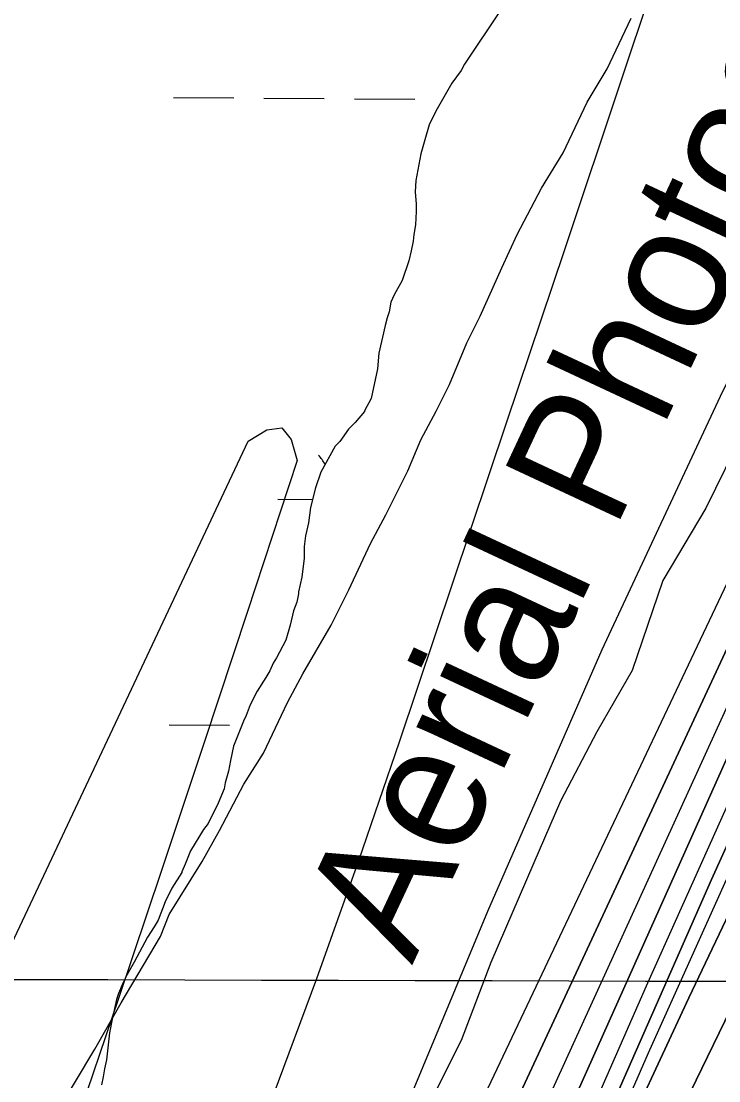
# Model space of a CAD drawing. Extents: x 3172231 to 3210228, y 940198 to 965780.
# Drawn here: x 3188374 to 3188744, y 957770 to 958332 of the extents above; entities that cross this region are included whole.
import ezdxf

# ---------------------------------------------------------------- set-up
doc = ezdxf.new("R2010")
doc.units = 0
for name, color, linetype in [('V-GRID-MAJR', 7, 'Continuous'), ('V-RIVR-EDGE', 7, 'Continuous'), ('V-RIVR-IDEN', 7, 'Continuous'), ('V-SITE-VEGE', 7, 'Continuous'), ('V-TOPO-DPTH', 7, 'Continuous'), ('V-TOPO-MAJR', 7, 'Continuous'), ('V-TOPO-MINR', 7, 'Continuous'), ('V-TOPO-WATR', 7, 'Continuous'), ('V-WETL-SWMP', 7, 'Continuous')]:
    doc.layers.add(name, color=color, linetype=linetype)

msp = doc.modelspace()

# ---------------------------------------------------------------- linework, layer by layer
at = {"layer": 'V-GRID-MAJR'}
msp.add_spline([(3176521.954, 957856.218), (3181737.509, 957841.425), (3186953.067, 957827.391), (3192168.626, 957814.116), (3197384.187, 957801.599), (3202599.75, 957789.841), (3207815.315, 957778.841), (3207815.316, 957778.841)], degree=3, dxfattribs=at)
at = {"layer": 'V-RIVR-EDGE'}
msp.add_lwpolyline([(3188757.479, 958115.038), (3188737.15, 958073.598), (3188714.236, 958035.277), (3188698.041, 957987.603), (3188679.289, 957954.976), (3188660.01, 957918.202), (3188645.926, 957885.563), (3188622.976, 957832.721), (3188607.315, 957791.27), (3188576.044, 957729.112), (3188561.96, 957696.474), (3188550.983, 957661.753), (3188531.117, 957597.493), (3188507.634, 957538.947), (3188496.132, 957501.634), (3188483.06, 957458.621), (3188480.928, 957435.288)], dxfattribs=at)
at = {"layer": 'V-SITE-VEGE'}
msp.add_lwpolyline([(3188392.027, 957751.621), (3188412.945, 957786.748), (3188426.888, 957811.335), (3188447.806, 957846.464), (3188452.443, 957858.164), (3188469.88, 957886.269), (3188479.174, 957902.659), (3188491.949, 957927.241), (3188502.41, 957943.637), (3188515.177, 957970.556), (3188523.308, 957985.775), (3188538.414, 958011.535), (3188547.702, 958030.264), (3188559.306, 958054.84), (3188567.436, 958070.06), (3188579.046, 958093.471), (3188586.001, 958109.855), (3188594.132, 958125.074), (3188601.097, 958139.121), (3188610.373, 958161.354), (3188617.338, 958175.399), (3188628.94, 958201.149), (3188637.062, 958218.702), (3188649.835, 958243.286), (3188661.46, 958262.021), (3188674.225, 958288.942), (3188684.684, 958306.506), (3188697.449, 958333.423)], dxfattribs=at)
at = {"layer": 'V-TOPO-DPTH'}
for points in [[(3189428.057, 959075.419), (3189235.502, 958767.734), (3189217.42, 958738.211), (3189199.722, 958708.465), (3189182.6, 958678.384), (3189165.863, 958648.078), (3189144.344, 958608.211), (3189117.464, 958557.637), (3189091.02, 958506.838), (3189065.231, 958455.704), (3189039.879, 958404.346), (3188638.5, 957577.889), (3188633.429, 957567.44), (3188628.363, 957556.99), (3188623.303, 957546.536), (3188618.247, 957536.08), (3188610.084, 957519.186), (3188608.188, 957515.144), (3188606.386, 957511.059), (3188604.639, 957506.949), (3188604.518, 957506.592), (3188303.327, 956535.18)], [(3188303.327, 956535.18), (3188604.518, 957506.592), (3188604.639, 957506.949), (3188606.386, 957511.059), (3188608.188, 957515.144), (3188610.084, 957519.186), (3188618.247, 957536.08), (3188623.303, 957546.536), (3188628.363, 957556.99), (3188633.429, 957567.44), (3188638.5, 957577.889), (3189039.879, 958404.346), (3189065.231, 958455.704), (3189091.02, 958506.838), (3189117.464, 958557.637), (3189144.344, 958608.211), (3189165.863, 958648.078), (3189182.6, 958678.384), (3189199.722, 958708.465), (3189217.42, 958738.211), (3189235.502, 958767.734), (3189428.057, 959075.419)], [(3188158.4, 956114.789), (3188365.039, 956912.79), (3188393.238, 957016.128), (3188423.215, 957118.924), (3188455.857, 957220.904), (3188490.275, 957322.341), (3188546.221, 957480.429), (3188554.264, 957502.308), (3188562.656, 957524.048), (3188571.572, 957545.579), (3188580.837, 957566.97), (3188770.478, 957990.649), (3188828.426, 958117.184), (3188887.809, 958243.028), (3188949.344, 958367.832), (3189012.315, 958491.945), (3189124.345, 958708.129), (3189132.533, 958723.543), (3189140.927, 958738.84), (3189149.63, 958753.964), (3189158.54, 958768.971), (3189338.543, 959065.249)], [(3189338.543, 959065.249), (3189158.54, 958768.971), (3189149.63, 958753.964), (3189140.927, 958738.84), (3189132.533, 958723.543), (3189124.345, 958708.129), (3189012.315, 958491.945), (3188949.344, 958367.832), (3188887.809, 958243.028), (3188828.426, 958117.184), (3188770.478, 957990.649), (3188580.837, 957566.97), (3188571.572, 957545.579), (3188562.656, 957524.048), (3188554.264, 957502.308), (3188546.221, 957480.429), (3188490.275, 957322.341), (3188455.857, 957220.904), (3188423.215, 957118.924), (3188393.238, 957016.128), (3188365.039, 956912.79), (3188158.4, 956114.789)], [(3188321.555, 956700.111), (3188368.862, 956864.72), (3188419.809, 957028.239), (3188473.184, 957191.031), (3188576.136, 957493.648), (3188579.984, 957504.537), (3188583.999, 957515.362), (3188588.265, 957526.09), (3188592.7, 957536.754), (3188687.161, 957756.628), (3188740.005, 957876.69), (3188794.252, 957996.101), (3188850.602, 958114.533), (3188908.355, 958232.313), (3189151.107, 958716.498), (3189154.583, 958723.26), (3189158.147, 958729.973), (3189161.845, 958736.613), (3189165.633, 958743.205), (3189225.127, 958844.389)], [(3189225.127, 958844.389), (3189165.633, 958743.205), (3189161.845, 958736.613), (3189158.147, 958729.973), (3189154.583, 958723.26), (3189151.107, 958716.498), (3188908.355, 958232.313), (3188850.602, 958114.533), (3188794.252, 957996.101), (3188740.005, 957876.69), (3188687.161, 957756.628), (3188592.7, 957536.754), (3188588.265, 957526.09), (3188583.999, 957515.362), (3188579.984, 957504.537), (3188576.136, 957493.648), (3188473.184, 957191.031), (3188419.809, 957028.239), (3188368.862, 956864.72), (3188321.555, 956700.111)], [(3188151.661, 956124.559), (3188456.305, 957303.931), (3188467.086, 957343.254), (3188478.636, 957382.337), (3188491.339, 957421.061), (3188504.81, 957459.545), (3188506.113, 957463.096), (3188519.962, 957499.437), (3188534.414, 957535.529), (3188549.767, 957571.246), (3188565.723, 957606.713), (3188918.061, 958364.32), (3188949.196, 958429.814), (3188981.062, 958494.943), (3189014.024, 958559.524), (3189047.716, 958623.74), (3189086.854, 958696.825), (3189101.793, 958724.069), (3189117.089, 958751.108), (3189132.918, 958777.838), (3189149.104, 958804.362)], [(3189204.138, 958782.029), (3189198.113, 958772.529), (3189192.174, 958762.977), (3189186.362, 958753.346), (3189180.635, 958743.663), (3189170.516, 958726.292), (3189169.924, 958725.249), (3189168.262, 958722.062), (3188756.551, 957873.707), (3188728.074, 957813.94), (3188700.174, 957753.909), (3188673.14, 957693.483), (3188646.683, 957632.795), (3188599.025, 957521.293), (3188596.903, 957516.131), (3188594.878, 957510.931), (3188592.999, 957505.678), (3188591.217, 957500.388), (3188394.923, 956889.532), (3188352.906, 956754.879), (3188312.418, 956619.781)], [(3188312.418, 956619.781), (3188352.906, 956754.879), (3188394.923, 956889.532), (3188591.217, 957500.388), (3188592.999, 957505.678), (3188594.878, 957510.931), (3188596.903, 957516.131), (3188599.025, 957521.293), (3188646.683, 957632.795), (3188673.14, 957693.483), (3188700.174, 957753.909), (3188728.074, 957813.94), (3188756.551, 957873.707), (3189168.262, 958722.062), (3189169.924, 958725.249), (3189170.516, 958726.292), (3189180.635, 958743.663), (3189186.362, 958753.346), (3189192.174, 958762.977), (3189198.113, 958772.529), (3189204.138, 958782.029)]]:
    msp.add_lwpolyline(points, dxfattribs=at)
at = {"layer": 'V-TOPO-MAJR'}
msp.add_lwpolyline([(3188891.464, 958855.74), (3188854.61, 958765.307), (3188834.688, 958715.014), (3188815.429, 958664.476), (3188797.165, 958613.569), (3188779.565, 958562.418), (3188753.133, 958483.076), (3188722.782, 958392.08), (3188692.385, 958301.1), (3188661.921, 958210.142), (3188631.412, 958119.199), (3188574.404, 957949.476), (3188552.793, 957886.64), (3188530.582, 957824.021), (3188507.471, 957761.728), (3188483.761, 957699.653), (3188461.5, 957642.611), (3188448.659, 957609.151), (3188436.071, 957575.597), (3188423.861, 957541.903), (3188411.903, 957508.117), (3188400.332, 957474.196), (3188389.022, 957440.19)], dxfattribs=at)
at = {"layer": 'V-TOPO-MINR'}
for points in [[(3189428.057, 959075.419), (3189235.502, 958767.734), (3189217.42, 958738.211), (3189199.722, 958708.465), (3189182.6, 958678.384), (3189165.863, 958648.078), (3189144.344, 958608.211), (3189117.464, 958557.637), (3189091.02, 958506.838), (3189065.231, 958455.704), (3189039.879, 958404.346), (3188638.5, 957577.889), (3188633.429, 957567.44), (3188628.363, 957556.99), (3188623.303, 957546.536), (3188618.247, 957536.08), (3188610.084, 957519.186), (3188608.188, 957515.144), (3188606.386, 957511.059), (3188604.639, 957506.949), (3188604.518, 957506.592), (3188303.327, 956535.18)], [(3189260.467, 958919.207), (3189162.345, 958754.999), (3189156.244, 958744.55), (3189150.285, 958734.023), (3189144.54, 958723.377), (3189138.937, 958712.652), (3188986.345, 958413.23), (3188913.114, 958266.393), (3188841.6, 958118.742), (3188772.663, 957969.87), (3188705.443, 957820.185), (3188587.2, 957550.639), (3188580.578, 957535.043), (3188574.207, 957519.349), (3188568.21, 957503.507), (3188562.463, 957487.568), (3188482.067, 957255.991), (3188437.923, 957123.701), (3188395.927, 956990.761), (3188357.153, 956856.846), (3188320.527, 956722.281), (3188161.765, 956109.905)], [(3189225.127, 958844.389), (3189165.633, 958743.205), (3189161.845, 958736.613), (3189158.147, 958729.973), (3189154.583, 958723.26), (3189151.107, 958716.498), (3188908.355, 958232.313), (3188850.602, 958114.533), (3188794.252, 957996.101), (3188740.005, 957876.69), (3188687.161, 957756.628), (3188592.7, 957536.754), (3188588.265, 957526.09), (3188583.999, 957515.362), (3188579.984, 957504.537), (3188576.136, 957493.648), (3188473.184, 957191.031), (3188419.809, 957028.239), (3188368.862, 956864.72), (3188321.555, 956700.111)], [(3189149.104, 958804.362), (3189132.918, 958777.838), (3189117.089, 958751.108), (3189101.793, 958724.069), (3189086.854, 958696.825), (3189047.716, 958623.74), (3189014.024, 958559.524), (3188981.062, 958494.943), (3188949.196, 958429.814), (3188918.061, 958364.32), (3188565.723, 957606.713), (3188549.767, 957571.246), (3188534.414, 957535.529), (3188519.962, 957499.437), (3188506.113, 957463.096), (3188504.81, 957459.545), (3188491.339, 957421.061), (3188478.636, 957382.337), (3188467.086, 957343.254), (3188456.305, 957303.931), (3188151.661, 956124.559)], [(3189120.643, 958792.852), (3189101.295, 958759.272), (3189082.439, 958725.413), (3189063.91, 958691.368), (3189045.881, 958657.057), (3189028.19, 958622.575), (3189011.006, 958587.837), (3188994.16, 958552.93), (3188521.638, 957555.213), (3188518.844, 957549.114), (3188516.155, 957542.971), (3188513.622, 957536.762), (3188511.194, 957530.508), (3188508.908, 957524.2), (3188506.707, 957517.864), (3188504.632, 957511.485), (3188502.642, 957505.077), (3188476.752, 957418.679), (3188461.79, 957369.079), (3188446.709, 957319.516), (3188431.448, 957270.007), (3188416.066, 957220.535), (3188202.314, 956537.41)], [(3189203.104, 958793.851), (3189168.262, 958734.028), (3189166.224, 958730.444), (3189164.237, 958726.834), (3189162.326, 958723.183), (3189160.465, 958719.504), (3188831.737, 958052.555), (3188788.88, 957963.791), (3188746.993, 957874.581), (3188706.562, 957784.702), (3188667.101, 957694.377), (3188596.145, 957528.291), (3188592.99, 957520.637), (3188589.966, 957512.932), (3188587.14, 957505.154), (3188584.446, 957497.325), (3188443.539, 957070.262), (3188391.112, 956906.047), (3188340.817, 956741.204), (3188293.719, 956575.42)], [(3189154.218, 958785.245), (3189141.955, 958764.941), (3189129.974, 958744.476), (3189118.416, 958723.77), (3189107.139, 958702.902), (3189030.405, 958557.349), (3188981.787, 958463.184), (3188934.253, 958368.486), (3188888.345, 958272.989), (3188843.522, 958176.96), (3188573.663, 957585.678), (3188561.289, 957557.657), (3188549.382, 957529.446), (3188538.175, 957500.95), (3188527.434, 957472.264), (3188497.851, 957390.19), (3188473.658, 957320.019), (3188450.782, 957249.441), (3188429.88, 957178.253), (3188410.296, 957106.659), (3188155.032, 956119.673)], [(3189204.138, 958782.029), (3189198.113, 958772.529), (3189192.174, 958762.977), (3189186.362, 958753.346), (3189180.635, 958743.663), (3189170.516, 958726.292), (3189169.924, 958725.249), (3189168.262, 958722.062), (3188756.551, 957873.707), (3188728.074, 957813.94), (3188700.174, 957753.909), (3188673.14, 957693.483), (3188646.683, 957632.795), (3188599.025, 957521.293), (3188596.903, 957516.131), (3188594.878, 957510.931), (3188592.999, 957505.678), (3188591.217, 957500.388), (3188394.923, 956889.532), (3188352.906, 956754.879), (3188312.418, 956619.781)], [(3188886.485, 958403.312), (3188814.551, 958270.176), (3188745.835, 958135.47), (3188681.945, 957998.409), (3188621.275, 957859.778), (3188501.145, 957571.441), (3188497.256, 957561.848), (3188493.493, 957552.208), (3188489.916, 957542.498), (3188486.464, 957532.739), (3188380.407, 957223.478)], [(3188298.51, 957693.224), (3188494.247, 958109.191), (3188504.164, 958115.172), (3188512.133, 958116.256), (3188517.18, 958109.995), (3188520.279, 958098.836), (3188493.835, 958018.335), (3188471.209, 957949.863), (3188448.423, 957881.445), (3188425.397, 957813.107), (3188402.209, 957744.824)]]:
    msp.add_lwpolyline(points, dxfattribs=at)
at = {"layer": 'V-TOPO-WATR'}
msp.add_lwpolyline([(3189338.543, 959065.249), (3189158.54, 958768.971), (3189149.63, 958753.964), (3189140.927, 958738.84), (3189132.533, 958723.543), (3189124.345, 958708.129), (3189012.315, 958491.945), (3188949.344, 958367.832), (3188887.809, 958243.028), (3188828.426, 958117.184), (3188770.478, 957990.649), (3188580.837, 957566.97), (3188571.572, 957545.579), (3188562.656, 957524.048), (3188554.264, 957502.308), (3188546.221, 957480.429), (3188490.275, 957322.341), (3188455.857, 957220.904), (3188423.215, 957118.924), (3188393.238, 957016.128), (3188365.039, 956912.79), (3188158.4, 956114.789)], dxfattribs=at)
at = {"layer": 'V-WETL-SWMP'}
for p, q in [((3188454.686, 958291.369), (3188486.685, 958291.151)), ((3188502.685, 958291.042), (3188534.684, 958290.824)), ((3188550.683, 958290.716), (3188582.683, 958290.498)), ((3188510.081, 958078.383), (3188528.452, 958078.258)), ((3188452.421, 957958.702), (3188484.421, 957958.484))]:
    msp.add_line(p, q, dxfattribs=at)
for points in [[(3188628.338, 958337.926), (3188608.991, 958309.023), (3188607.239, 958305.777), (3188602.309, 958298.908), (3188593.893, 958284.114), (3188590.399, 958276.905), (3188587.99, 958268.993), (3188585.933, 958261.443), (3188583.241, 958247.437), (3188582.958, 958241.342), (3188583.396, 958234.899), (3188583.445, 958230.958), (3188583.176, 958223.789), (3188582.163, 958218.76), (3188581.849, 958215.174), (3188580.837, 958210.145), (3188579.47, 958204.754), (3188576.017, 958194.321), (3188571.811, 958186.745), (3188570.069, 958182.782), (3188569.056, 958177.753), (3188568.022, 958174.516), (3188566.996, 958170.562), (3188563.595, 958155.83), (3188562.981, 958147.582), (3188559.594, 958131.775), (3188556.092, 958125.282), (3188556.096, 958124.924), (3188551.152, 958119.13), (3188547.614, 958115.504), (3188543.037, 958108.998), (3188540.56, 958106.459), (3188532.848, 958092.748), (3188530.084, 958084.474), (3188527.347, 958074.049), (3188526.375, 958065.797), (3188524.668, 958058.968), (3188524.022, 958053.227), (3188524.098, 958047.137), (3188522.789, 958037.089), (3188521.096, 958029.186), (3188521.109, 958028.111), (3188520.088, 958023.799), (3188518.354, 958019.12), (3188516.656, 958011.575), (3188514.246, 958003.663), (3188509.347, 957994.286), (3188507.591, 957991.398), (3188505.849, 957987.435), (3188503.744, 957983.827), (3188499.175, 957976.604), (3188495.324, 957969.391), (3188493.245, 957963.632), (3188491.848, 957960.749), (3188486.639, 957947.427), (3188484.941, 957939.882), (3188483.937, 957934.137), (3188482.221, 957928.025), (3188481.545, 957924.792), (3188478.414, 957917.229), (3188473.174, 957906.416), (3188470.706, 957903.161), (3188463.679, 957891.967), (3188460.902, 957884.766), (3188459.16, 957880.804), (3188459.164, 957880.445), (3188453.893, 957872.139), (3188450.399, 957864.93), (3188446.579, 957855.209)], [(3188446.579, 957855.209), (3188444.474, 957851.6), (3188440.958, 957846.182), (3188433.957, 957832.839), (3188430.097, 957826.342), (3188428.001, 957822.016), (3188425.564, 957816.254), (3188424.529, 957813.016), (3188422.151, 957802.596), (3188420.806, 957795.414), (3188419.193, 957781.063), (3188418.176, 957776.392), (3188417.513, 957772.084), (3188416.491, 957767.772)]]:
    msp.add_lwpolyline(points, dxfattribs=at)
msp.add_arc((3188504.842, 958078.894), 35.246, 30.65299, 40.38182, dxfattribs=at)

# ---------------------------------------------------------------- texts
at = {"layer": 'V-RIVR-IDEN'}
msp.add_text('Aerial Photos', height=67, rotation=64.97903, dxfattribs=at).set_placement((3188581.275, 957831.075))

doc.saveas('drawing.dxf')
